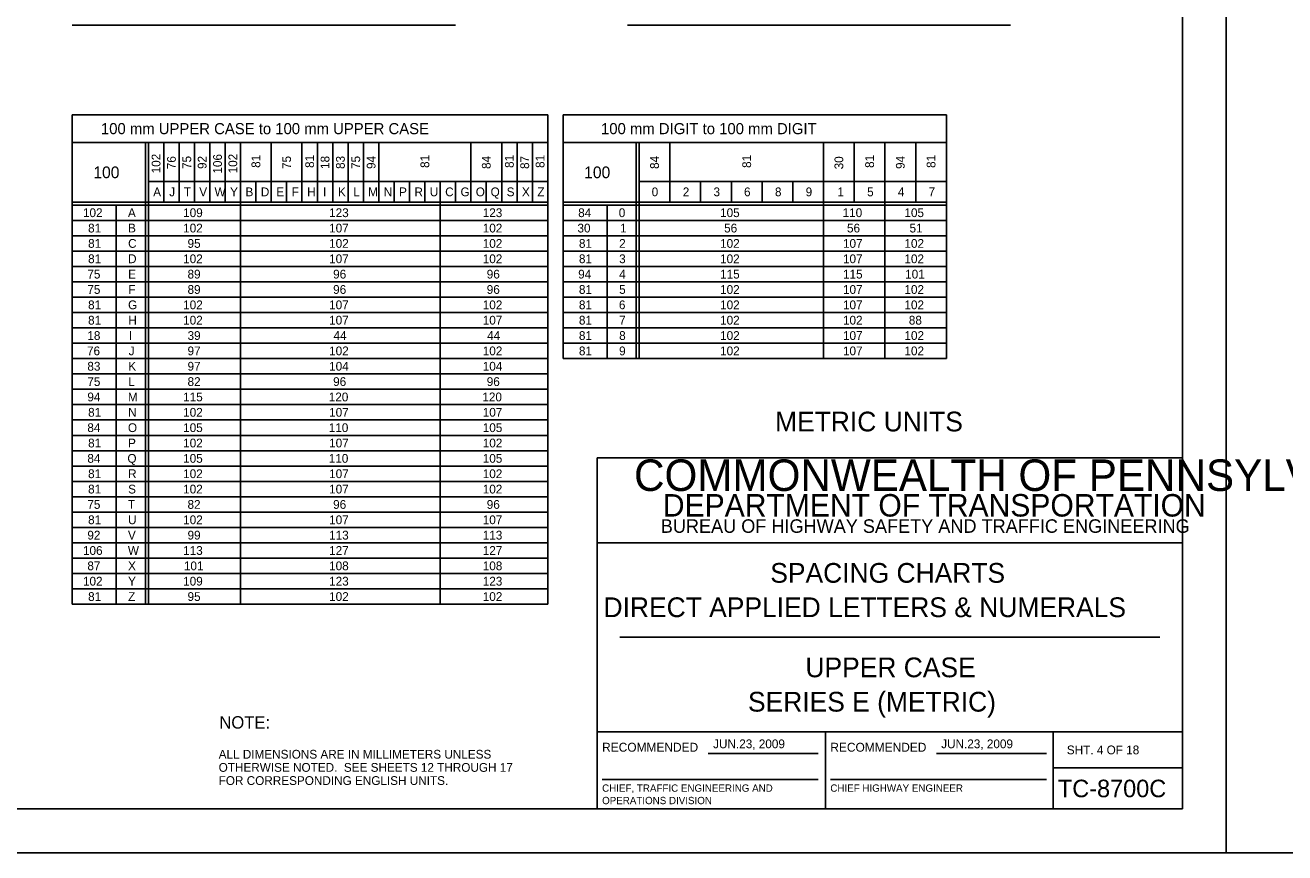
# Model space of a CAD drawing. Extents: x 637580 to 641849, y 297270 to 299646.
# Drawn here: x 638010.8 to 638441.3, y 297269.6 to 297552.6 of the extents above; entities that cross this region are included whole.
import ezdxf

# ---------------------------------------------------------------- set-up
doc = ezdxf.new("R2010")
doc.units = 0
for name, color, linetype in [('1', 7, 'Continuous'), ('2', 7, 'Continuous'), ('XCS-GRID-HVGL', 7, 'Continuous')]:
    doc.layers.add(name, color=color, linetype=linetype)

msp = doc.modelspace()

# ---------------------------------------------------------------- linework, layer by layer
at = {"layer": '1'}
for p, q in [((638406.31, 297284.63), (638406.31, 297848.63)), ((638206.31, 297284.63), (638206.31, 297404.63)), ((638206.31, 297404.63), (638406.31, 297404.63)), ((638406.31, 297375.63), (638206.31, 297375.63)), ((638214.06, 297343.31), (638398.56, 297343.31)), ((638206.31, 297311), (638406.31, 297311)), ((638284.31, 297311), (638284.31, 297284.63)), ((638362.19, 297284.63), (638362.19, 297311)), ((638244.24, 297303.57), (638281.87, 297303.57)), ((638322.24, 297303.57), (638359.87, 297303.57)), ((638362.19, 297298.63), (638406.31, 297298.63)), ((638207.99, 297294.68), (638281.87, 297294.68)), ((638285.99, 297294.68), (638359.87, 297294.68)), ((638406.31, 297284.63), (637620.31, 297284.63)), ((637620.31, 297284.63), (638206.31, 297284.63))]:
    msp.add_line(p, q, dxfattribs=at)
at = {"layer": '2'}
for p, q in [((638026.91, 297552.63), (638157.91, 297552.63)), ((638216.61, 297552.63), (638347.61, 297552.63)), ((638189.41, 297522), (638026.91, 297522)), ((638026.91, 297522), (638026.91, 297354.63)), ((638189.41, 297522), (638189.41, 297354.63)), ((638325.66, 297522), (638194.66, 297522)), ((638194.66, 297522), (638194.66, 297438.63)), ((638325.66, 297438.63), (638325.66, 297522)), ((638026.91, 297512.5), (638189.41, 297512.5)), ((638051.91, 297512.5), (638051.91, 297354.63)), ((638052.91, 297512.5), (638052.91, 297354.63)), ((638058.16, 297512.5), (638058.16, 297492.13)), ((638063.41, 297512.5), (638063.41, 297492.13)), ((638068.66, 297512.5), (638068.66, 297492.13)), ((638073.91, 297512.5), (638073.91, 297492.13)), ((638079.16, 297512.5), (638079.16, 297492.13)), ((638084.41, 297512.5), (638084.41, 297354.63)), ((638094.91, 297512.5), (638094.91, 297492.13)), ((638105.41, 297512.5), (638105.41, 297492.13)), ((638110.66, 297512.5), (638110.66, 297492.13)), ((638115.91, 297512.5), (638115.91, 297492.13)), ((638121.16, 297512.5), (638121.16, 297492.13)), ((638126.41, 297512.5), (638126.41, 297492.13)), ((638131.66, 297512.5), (638131.66, 297492.13)), ((638163.16, 297512.5), (638163.16, 297492.13)), ((638173.66, 297512.5), (638173.66, 297492.13)), ((638178.91, 297512.5), (638178.91, 297492.13)), ((638184.16, 297512.5), (638184.16, 297492.13)), ((638194.66, 297512.5), (638325.66, 297512.5)), ((638219.66, 297512.5), (638219.66, 297438.63)), ((638220.66, 297512.5), (638220.66, 297438.63)), ((638231.16, 297512.5), (638231.16, 297492.13)), ((638283.66, 297512.5), (638283.66, 297438.63)), ((638294.16, 297512.5), (638294.16, 297492.13)), ((638304.66, 297512.5), (638304.66, 297438.63)), ((638315.16, 297512.5), (638315.16, 297492.13)), ((638052.91, 297499.13), (638189.41, 297499.13)), ((638089.66, 297499.13), (638089.66, 297492.13)), ((638100.16, 297499.13), (638100.16, 297492.13)), ((638136.91, 297499.13), (638136.91, 297492.13)), ((638142.16, 297499.13), (638142.16, 297492.13)), ((638147.41, 297499.13), (638147.41, 297492.13)), ((638147.41, 297499.13), (638147.41, 297492.13)), ((638152.66, 297499.13), (638152.66, 297354.63)), ((638157.91, 297499.13), (638157.91, 297492.13)), ((638168.41, 297499.13), (638168.41, 297492.13)), ((638220.66, 297499.13), (638325.66, 297499.13)), ((638241.66, 297499.13), (638241.66, 297492.13)), ((638252.16, 297499.13), (638252.16, 297492.13)), ((638262.66, 297499.13), (638262.66, 297492.13)), ((638273.16, 297499.13), (638273.16, 297492.13)), ((638189.41, 297492.13), (638026.91, 297492.13)), ((638189.41, 297491.13), (638026.91, 297491.13)), ((638041.91, 297491.13), (638041.91, 297354.63)), ((638325.66, 297492.13), (638194.66, 297492.13)), ((638325.66, 297491.13), (638194.66, 297491.13)), ((638209.66, 297491.13), (638209.66, 297438.63)), ((638189.41, 297485.88), (638026.91, 297485.88)), ((638325.66, 297485.88), (638194.66, 297485.88)), ((638189.41, 297480.63), (638026.91, 297480.63)), ((638325.66, 297480.63), (638194.66, 297480.63)), ((638189.41, 297475.38), (638026.91, 297475.38)), ((638325.66, 297475.38), (638194.66, 297475.38)), ((638189.41, 297470.13), (638026.91, 297470.13)), ((638325.66, 297470.13), (638194.66, 297470.13)), ((638189.41, 297464.88), (638026.91, 297464.88)), ((638325.66, 297464.88), (638194.66, 297464.88)), ((638189.41, 297459.63), (638026.91, 297459.63)), ((638325.66, 297459.63), (638194.66, 297459.63)), ((638189.41, 297454.38), (638026.91, 297454.38)), ((638325.66, 297454.38), (638194.66, 297454.38)), ((638189.41, 297449.13), (638026.91, 297449.13)), ((638325.66, 297449.13), (638194.66, 297449.13)), ((638189.41, 297443.88), (638026.91, 297443.88)), ((638325.66, 297443.88), (638194.66, 297443.88)), ((638189.41, 297438.63), (638026.91, 297438.63)), ((638194.66, 297438.63), (638325.66, 297438.63)), ((638189.41, 297433.38), (638026.91, 297433.38)), ((638189.41, 297428.13), (638026.91, 297428.13)), ((638189.41, 297422.88), (638026.91, 297422.88)), ((638189.41, 297417.63), (638026.91, 297417.63)), ((638189.41, 297412.38), (638026.91, 297412.38)), ((638189.41, 297407.13), (638026.91, 297407.13)), ((638189.41, 297401.88), (638026.91, 297401.88)), ((638189.41, 297396.63), (638026.91, 297396.63)), ((638189.41, 297391.38), (638026.91, 297391.38)), ((638189.41, 297386.13), (638026.91, 297386.13)), ((638189.41, 297380.88), (638026.91, 297380.88)), ((638189.41, 297375.63), (638026.91, 297375.63)), ((638189.41, 297370.38), (638026.91, 297370.38)), ((638189.41, 297365.13), (638026.91, 297365.13)), ((638189.41, 297359.88), (638026.91, 297359.88)), ((638026.91, 297354.63), (638026.91, 297354.63)), ((638026.91, 297354.63), (638189.41, 297354.63))]:
    msp.add_line(p, q, dxfattribs=at)
at = {"layer": 'XCS-GRID-HVGL'}
for points in [[(637580.31, 297863.63), (638421.31, 297863.63), (638421.31, 297269.63), (637580.31, 297269.63)], [(638421.31, 297863.63), (639262.31, 297863.63), (639262.31, 297269.63), (638421.31, 297269.63)]]:
    msp.add_lwpolyline(points, close=True, dxfattribs=at)

# ---------------------------------------------------------------- texts
at = {"layer": '1'}
for s, height, p in [('COMMONWEALTH OF PENNSYLVANIA', 10.7828, (638218.9, 297393.36)), ('DEPARTMENT OF TRANSPORTATION', 7.6837, (638228.76, 297384.61)), ('BUREAU OF HIGHWAY SAFETY AND TRAFFIC ENGINEERING', 4.6253, (638228.04, 297379.04)), ('SPACING CHARTS', 6.75, (638265.47, 297361.97)), ('DIRECT APPLIED LETTERS & NUMERALS', 6.75, (638208.47, 297350.22)), ('UPPER CASE', 6.75, (638277.47, 297329.66)), ('SERIES E (METRIC)', 6.75, (638257.84, 297317.91)), ('RECOMMENDED', 3.048, (638207.99, 297304.2)), ('RECOMMENDED', 3.048, (638285.99, 297304.2)), ('SHT. 4 OF 18', 3, (638366.82, 297303.31)), ('TC-8700C', 6, (638363.77, 297288.63)), ('CHIEF, TRAFFIC ENGINEERING AND', 2.5, (638207.99, 297290.51)), ('CHIEF HIGHWAY ENGINEER', 2.5, (638285.99, 297290.51)), ('OPERATIONS DIVISION', 2.5, (638207.99, 297286.26))]:
    msp.add_text(s, height=height, dxfattribs=at).set_placement(p)
at = {"layer": '2'}
for s, height, p in [('100 mm UPPER CASE to 100 mm UPPER CASE', 3.8, (638036.7, 297515.35)), ('100 mm DIGIT to 100 mm DIGIT', 3.8, (638207.61, 297515.35)), ('100', 4, (638034.1, 297500.31)), ('100', 4, (638201.85, 297500.31)), ('A', 3, (638054.56, 297494.13)), ('J', 3, (638060.04, 297494.13)), ('T', 3, (638065.04, 297494.13)), ('V', 3, (638070.31, 297494.13)), ('W', 3, (638075.53, 297494.13)), ('Y', 3, (638080.84, 297494.13)), ('B', 3, (638086.1, 297494.13)), ('D', 3, (638091.35, 297494.13)), ('E', 3, (638096.62, 297494.13)), ('F', 3, (638101.92, 297494.13)), ('H', 3, (638107.19, 297494.13)), ('I', 3, (638112.6, 297494.13)), ('K', 3, (638117.69, 297494.13)), ('L', 3, (638122.94, 297494.13)), ('M', 3, (638128.03, 297494.13)), ('N', 3, (638133.35, 297494.13)), ('P', 3, (638138.6, 297494.13)), ('R', 3, (638143.85, 297494.13)), ('U', 3, (638149.09, 297494.13)), ('C', 3, (638154.35, 297494.13)), ('G', 3, (638159.6, 297494.13)), ('O', 3, (638164.81, 297494.13)), ('Q', 3, (638169.88, 297494.13)), ('S', 3, (638175.37, 297494.13)), ('X', 3, (638180.59, 297494.13)), ('Z', 3, (638185.85, 297494.13)), ('0', 3, (638224.93, 297494.13)), ('2', 3, (638235.56, 297494.13)), ('3', 3, (638246.06, 297494.13)), ('6', 3, (638256.48, 297494.13)), ('8', 3, (638267.06, 297494.13)), ('9', 3, (638277.55, 297494.13)), ('1', 3, (638288.4, 297494.13)), ('5', 3, (638298.56, 297494.13)), ('4', 3, (638309.06, 297494.13)), ('7', 3, (638319.56, 297494.13)), ('102', 3, (638030.56, 297487)), ('A', 3, (638045.93, 297487)), ('109', 3, (638064.8, 297487)), ('123', 3, (638114.69, 297487)), ('123', 3, (638167.19, 297487)), ('84', 3, (638199.81, 297487)), ('0', 3, (638213.68, 297487)), ('105', 3, (638248.31, 297487)), ('110', 3, (638290.18, 297487)), ('105', 3, (638311.31, 297487)), ('81', 3, (638032.31, 297481.75)), ('B', 3, (638045.98, 297481.75)), ('102', 3, (638064.8, 297481.75)), ('107', 3, (638114.69, 297481.75)), ('102', 3, (638167.19, 297481.75)), ('30', 3, (638199.56, 297481.75)), ('1', 3, (638214.15, 297481.75)), ('56', 3, (638249.69, 297481.75)), ('56', 3, (638291.68, 297481.75)), ('51', 3, (638313.06, 297481.75)), ('81', 3, (638032.31, 297476.5)), ('C', 3, (638045.98, 297476.5)), ('95', 3, (638066.3, 297476.5)), ('102', 3, (638114.69, 297476.5)), ('102', 3, (638167.19, 297476.5)), ('81', 3, (638200.06, 297476.5)), ('2', 3, (638213.81, 297476.5)), ('102', 3, (638248.31, 297476.5)), ('107', 3, (638290.31, 297476.5)), ('102', 3, (638311.31, 297476.5)), ('81', 3, (638032.31, 297471.25)), ('D', 3, (638045.98, 297471.25)), ('102', 3, (638064.8, 297471.25)), ('107', 3, (638114.69, 297471.25)), ('102', 3, (638167.19, 297471.25)), ('81', 3, (638200.06, 297471.25)), ('3', 3, (638213.81, 297471.25)), ('102', 3, (638248.31, 297471.25)), ('107', 3, (638290.31, 297471.25)), ('102', 3, (638311.31, 297471.25)), ('75', 3, (638032.06, 297466)), ('E', 3, (638045.99, 297466)), ('89', 3, (638066.3, 297466)), ('96', 3, (638116.06, 297466)), ('96', 3, (638168.56, 297466)), ('94', 3, (638199.81, 297466)), ('4', 3, (638213.81, 297466)), ('115', 3, (638248.31, 297466)), ('115', 3, (638290.31, 297466)), ('101', 3, (638311.56, 297466)), ('75', 3, (638032.06, 297460.75)), ('F', 3, (638046.05, 297460.75)), ('89', 3, (638066.3, 297460.75)), ('96', 3, (638116.06, 297460.75)), ('96', 3, (638168.56, 297460.75)), ('81', 3, (638200.06, 297460.75)), ('5', 3, (638213.81, 297460.75)), ('102', 3, (638248.31, 297460.75)), ('107', 3, (638290.31, 297460.75)), ('102', 3, (638311.31, 297460.75)), ('81', 3, (638032.31, 297455.5)), ('G', 3, (638045.98, 297455.5)), ('102', 3, (638064.8, 297455.5)), ('107', 3, (638114.69, 297455.5)), ('102', 3, (638167.19, 297455.5)), ('81', 3, (638200.06, 297455.5)), ('6', 3, (638213.73, 297455.5)), ('102', 3, (638248.31, 297455.5)), ('107', 3, (638290.31, 297455.5)), ('102', 3, (638311.31, 297455.5)), ('81', 3, (638032.31, 297450.25)), ('H', 3, (638046.06, 297450.25)), ('102', 3, (638064.8, 297450.25)), ('107', 3, (638114.69, 297450.25)), ('107', 3, (638167.19, 297450.25)), ('81', 3, (638200.06, 297450.25)), ('7', 3, (638213.81, 297450.25)), ('102', 3, (638248.31, 297450.25)), ('102', 3, (638290.31, 297450.25)), ('88', 3, (638312.81, 297450.25)), ('18', 3, (638032.06, 297445)), ('I', 3, (638046.23, 297445)), ('39', 3, (638066.3, 297445)), ('44', 3, (638116.19, 297445)), ('44', 3, (638168.69, 297445)), ('81', 3, (638200.06, 297445)), ('8', 3, (638213.81, 297445)), ('102', 3, (638248.31, 297445)), ('107', 3, (638290.31, 297445)), ('102', 3, (638311.31, 297445)), ('76', 3, (638031.94, 297439.75)), ('J', 3, (638046.17, 297439.75)), ('97', 3, (638066.3, 297439.75)), ('102', 3, (638114.69, 297439.75)), ('102', 3, (638167.19, 297439.75)), ('81', 3, (638200.06, 297439.75)), ('9', 3, (638213.8, 297439.75)), ('102', 3, (638248.31, 297439.75)), ('107', 3, (638290.31, 297439.75)), ('102', 3, (638311.31, 297439.75)), ('83', 3, (638032.06, 297434.5)), ('K', 3, (638046.06, 297434.5)), ('97', 3, (638066.3, 297434.5)), ('104', 3, (638114.69, 297434.5)), ('104', 3, (638167.19, 297434.5)), ('75', 3, (638032.06, 297429.25)), ('L', 3, (638046.06, 297429.25)), ('82', 3, (638066.3, 297429.25)), ('96', 3, (638116.06, 297429.25)), ('96', 3, (638168.56, 297429.25)), ('94', 3, (638032.06, 297424)), ('M', 3, (638045.91, 297424)), ('115', 3, (638064.8, 297424)), ('120', 3, (638114.56, 297424)), ('120', 3, (638167.06, 297424)), ('81', 3, (638032.31, 297418.75)), ('N', 3, (638045.98, 297418.75)), ('102', 3, (638064.8, 297418.75)), ('107', 3, (638114.69, 297418.75)), ('107', 3, (638167.19, 297418.75)), ('METRIC UNITS', 6.75, (638267.11, 297413.72)), ('84', 3, (638032.06, 297413.5)), ('O', 3, (638045.93, 297413.5)), ('105', 3, (638064.8, 297413.5)), ('110', 3, (638114.56, 297413.5)), ('105', 3, (638167.19, 297413.5)), ('81', 3, (638032.31, 297408.25)), ('P', 3, (638045.98, 297408.25)), ('102', 3, (638064.8, 297408.25)), ('107', 3, (638114.69, 297408.25)), ('102', 3, (638167.19, 297408.25)), ('84', 3, (638032.06, 297403)), ('Q', 3, (638045.75, 297403)), ('105', 3, (638064.8, 297403)), ('110', 3, (638114.56, 297403)), ('105', 3, (638167.19, 297403)), ('81', 3, (638032.31, 297397.75)), ('R', 3, (638045.98, 297397.75)), ('102', 3, (638064.8, 297397.75)), ('107', 3, (638114.69, 297397.75)), ('102', 3, (638167.19, 297397.75)), ('81', 3, (638032.31, 297392.5)), ('S', 3, (638045.99, 297392.5)), ('102', 3, (638064.8, 297392.5)), ('107', 3, (638114.69, 297392.5)), ('102', 3, (638167.19, 297392.5)), ('75', 3, (638032.06, 297387.25)), ('T', 3, (638045.92, 297387.25)), ('82', 3, (638066.3, 297387.25)), ('96', 3, (638116.06, 297387.25)), ('96', 3, (638168.56, 297387.25)), ('81', 3, (638032.31, 297382)), ('U', 3, (638045.97, 297382)), ('102', 3, (638064.8, 297382)), ('107', 3, (638114.69, 297382)), ('107', 3, (638167.19, 297382)), ('92', 3, (638032.06, 297376.75)), ('V', 3, (638045.93, 297376.75)), ('99', 3, (638066.3, 297376.75)), ('113', 3, (638114.69, 297376.75)), ('113', 3, (638167.19, 297376.75)), ('106', 3, (638030.56, 297371.5)), ('W', 3, (638045.91, 297371.5)), ('113', 3, (638064.8, 297371.5)), ('127', 3, (638114.69, 297371.5)), ('127', 3, (638167.19, 297371.5)), ('87', 3, (638032.06, 297366.25)), ('X', 3, (638045.97, 297366.25)), ('101', 3, (638065.05, 297366.25)), ('108', 3, (638114.69, 297366.25)), ('108', 3, (638167.19, 297366.25)), ('102', 3, (638030.56, 297361)), ('Y', 3, (638045.97, 297361)), ('109', 3, (638064.8, 297361)), ('123', 3, (638114.69, 297361)), ('123', 3, (638167.19, 297361)), ('81', 3, (638032.31, 297355.75)), ('Z', 3, (638045.98, 297355.75)), ('95', 3, (638066.3, 297355.75)), ('102', 3, (638114.69, 297355.75)), ('102', 3, (638167.19, 297355.75)), ('NOTE:', 4.25, (638077.16, 297312.1)), ('JUN.23, 2009', 3, (638245.93, 297305.39)), ('ALL DIMENSIONS ARE IN MILLIMETERS UNLESS', 3, (638076.94, 297301.83)), ('OTHERWISE NOTED.  SEE SHEETS 12 THROUGH 17', 3, (638076.94, 297297.33)), ('FOR CORRESPONDING ENGLISH UNITS.', 3, (638076.94, 297292.83))]:
    msp.add_text(s, height=height, dxfattribs=at).set_placement(p)
for s, rotation, p in [('102', 90, (638057.04, 297501.96)), ('76', 90, (638062.29, 297503.38)), ('75', 90, (638067.54, 297503.46)), ('92', 90, (638072.79, 297503.46)), ('106', 90, (638078.04, 297501.88)), ('102', 90, (638083.29, 297501.96)), ('81', 90, (638091.16, 297503.84)), ('75', 90, (638101.66, 297503.46)), ('81', 90, (638109.54, 297503.81)), ('18', 90, (638114.79, 297503.46)), ('83', 90, (638120.04, 297503.46)), ('75', 90, (638125.29, 297503.46)), ('94', 90, (638130.54, 297503.46)), ('81', 90, (638148.91, 297503.81)), ('84', 90, (638169.91, 297503.46)), ('81', 90, (638177.79, 297503.81)), ('87', 90, (638183.04, 297503.46)), ('81', 90, (638188.29, 297503.81)), ('84', 90, (638227.41, 297503.46)), ('81', 90, (638258.91, 297503.81)), ('30', 90, (638290.41, 297503.33)), ('81', 90, (638300.91, 297503.81)), ('94', 90, (638311.41, 297503.46)), ('81', 90, (638321.91, 297503.81)), ('JUN.23, 2009', 360, (638323.88, 297305.39))]:
    msp.add_text(s, height=3, rotation=rotation, dxfattribs=at).set_placement(p)

doc.saveas('drawing.dxf')
